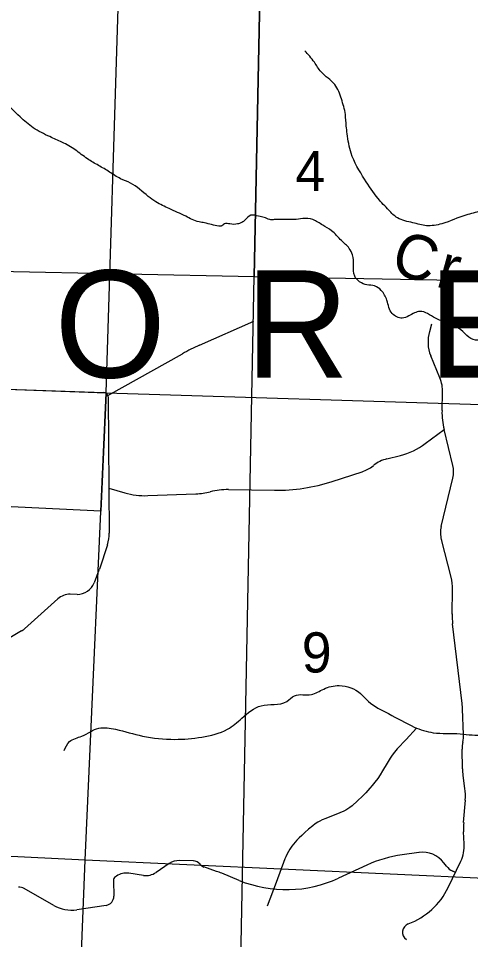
# Model space of a CAD drawing. Extents: x 1219626 to 1426462, y 456797 to 752399.
# Drawn here: x 1259982 to 1265050, y 681515 to 691831 of the extents above; entities that cross this region are included whole.
import ezdxf

# ---------------------------------------------------------------- set-up
doc = ezdxf.new("R2010")
doc.units = 0
for name, color, linetype in [('Narrow River Creek and Branch and Slough', 7, 'Continuous'), ('Narrow River Creek and Branch and Slough Text', 7, 'Continuous'), ('Quad Borders', 7, 'Continuous'), ('Section Lines', 7, 'Continuous'), ('Section Numbers', 7, 'Continuous'), ('State Forest', 7, 'Continuous'), ('State Forest Text', 7, 'Continuous'), ('Uninventoried Roads and Features', 7, 'Continuous')]:
    doc.layers.add(name, color=color, linetype=linetype)

msp = doc.modelspace()

# ---------------------------------------------------------------- linework, layer by layer
at = {"layer": 'Narrow River Creek and Branch and Slough'}
msp.add_lwpolyline([(1264444, 683883), (1264327, 683757), (1264227, 683650), (1264210, 683631), (1264196, 683613), (1264170, 683579), (1264149, 683547), (1264115, 683490), (1264064, 683403), (1264038, 683360), (1264009, 683319), (1263977, 683277), (1263948, 683242), (1263921, 683211), (1263874, 683160), (1263837, 683122), (1263781, 683067), (1263722, 683014), (1263697, 682995), (1263674, 682979), (1263650, 682965), (1263628, 682953), (1263585, 682933), (1263427, 682872), (1263388, 682856), (1263359, 682842), (1263339, 682830), (1263309, 682812), (1263280, 682790), (1263232, 682751), (1263192, 682715), (1263157, 682682), (1263127, 682653), (1263103, 682627), (1263082, 682604), (1263048, 682561), (1263024, 682528), (1263008, 682502), (1262987, 682462), (1262978, 682441), (1262969, 682420), (1262869, 682155), (1262768, 681890)], dxfattribs=at)
for points in [[(1266869, 688261), (1266816, 688341), (1266795, 688395), (1266730, 688438), (1266676, 688514), (1266654, 688622), (1266622, 688731), (1266589, 688850), (1266557, 688904), (1266535, 689001), (1266535, 689077), (1266503, 689186), (1266492, 689272), (1266524, 689402), (1266557, 689543), (1266600, 689662), (1266676, 689814), (1266751, 689976), (1266838, 690149), (1266914, 690312), (1266989, 690452), (1267087, 690680), (1267152, 690788), (1267184, 690853), (1267206, 690940), (1267271, 691037), (1267379, 691070), (1267422, 691113), (1267433, 691189), (1267390, 691243), (1267292, 691319), (1267206, 691373), (1267130, 691459), (1267130, 691578), (1267163, 691708), (1267119, 691838), (1267076, 691903), (1266903, 691990), (1266719, 692055), (1266546, 692120), (1266416, 692217), (1266319, 692304), (1266243, 692358), (1266124, 692434), (1265994, 692455), (1265864, 692466), (1265734, 692488), (1265572, 692553), (1265464, 692575), (1265345, 692585), (1265063, 692542), (1264912, 692510), (1264739, 692466), (1264565, 692445)], [(1267200, 690917), (1267141, 690972), (1267033, 691059), (1266892, 691124), (1266751, 691124), (1266654, 691124), (1266427, 691124), (1266340, 691015), (1266264, 690950), (1266189, 690885), (1266135, 690821), (1266026, 690701), (1265961, 690658), (1265853, 690615), (1265723, 690582), (1265626, 690431), (1265550, 690312), (1265485, 690203), (1265431, 690073), (1265410, 689933), (1265410, 689857), (1265334, 689759), (1265161, 689673), (1264998, 689629), (1264728, 689532), (1264555, 689510), (1264403, 689543), (1264230, 689597), (1264133, 689684), (1264013, 689814), (1263862, 690030), (1263710, 690322), (1263667, 690539), (1263656, 690626), (1263646, 690756), (1263602, 690929), (1263527, 691091), (1263375, 691232), (1263299, 691340), (1263191, 691470)], [(1267603, 688255), (1267503, 688290), (1267367, 688240), (1267206, 688153), (1267095, 688153), (1266983, 688178), (1266946, 688228), (1266859, 688265), (1266760, 688290), (1266661, 688240), (1266550, 688203), (1266364, 688203), (1266154, 688203), (1266042, 688203), (1265906, 688252), (1265745, 688352), (1265640, 688351), (1265565, 688307), (1265435, 688364), (1265402, 688358), (1265349, 688302), (1265237, 688290), (1265150, 688234), (1265106, 688228), (1264915, 688364), (1264779, 688426), (1264655, 688475), (1264482, 688550), (1264358, 688500), (1264284, 688475), (1264172, 688525), (1264111, 688674), (1264049, 688785), (1263974, 688835), (1263888, 688847), (1263751, 688946), (1263739, 689070), (1263727, 689182), (1263690, 689256), (1263603, 689343), (1263491, 689454), (1263392, 689516), (1263281, 689578), (1263170, 689590), (1263070, 689578), (1263046, 689578), (1262996, 689578), (1262910, 689578), (1262848, 689578), (1262798, 689578), (1262736, 689603), (1262674, 689615), (1262588, 689628), (1262513, 689566), (1262476, 689541), (1262439, 689529), (1262352, 689529), (1262290, 689529), (1262253, 689504), (1262228, 689504), (1262068, 689541), (1262006, 689553), (1261857, 689615), (1261671, 689702), (1261523, 689776), (1261436, 689838), (1261238, 689987), (1261126, 690036), (1261003, 690111), (1260879, 690185), (1260755, 690259), (1260619, 690359), (1260470, 690445), (1260334, 690507), (1260148, 690606), (1260000, 690730), (1259814, 690904), (1259628, 691040), (1259442, 691164), (1259207, 691176), (1259054, 691164), (1258930, 691114), (1258695, 691052), (1258459, 690978), (1258311, 690829), (1258212, 690743), (1258075, 690569), (1258014, 690482), (1257976, 690421), (1257865, 690297), (1257716, 690173)], [(1260494, 683631), (1260556, 683732), (1260694, 683794), (1260882, 683882), (1261071, 683870), (1261371, 683794), (1261735, 683757), (1262036, 683782), (1262324, 683870), (1262487, 683995), (1262701, 684133), (1262989, 684183), (1263077, 684246), (1263265, 684259), (1263403, 684321), (1263578, 684359), (1263817, 684271), (1263904, 684183), (1264130, 684045), (1264419, 683895), (1264632, 683832), (1264933, 683820), (1265196, 683807), (1265384, 683882), (1265622, 684020), (1265898, 684045), (1266137, 683995), (1266500, 683907), (1266676, 683983), (1266952, 683882), (1267102, 683782), (1267202, 683707), (1267328, 683669), (1267503, 683669), (1267554, 683744), (1267629, 683845), (1267679, 683870), (1267767, 683870), (1267779, 683744), (1267848, 683636)]]:
    msp.add_spline(points, degree=3, dxfattribs=at)
at = {"layer": 'Quad Borders'}
for p, q in [((1263522, 734401), (1262625, 688942)), ((1262625, 688942), (1263522, 734401)), ((1223413, 689738), (1262625, 688942)), ((1261728, 643485), (1262625, 688942)), ((1262625, 688942), (1301837, 688190))]:
    msp.add_line(p, q, dxfattribs=at)
at = {"layer": 'Section Lines'}
for p, q in [((1260964, 687639), (1261126, 692803)), ((1255774, 687821), (1260964, 687639)), ((1260731, 682405), (1260964, 687639)), ((1260964, 687639), (1266104, 687477)), ((1260731, 682405), (1255542, 682663)), ((1260509, 677112), (1260731, 682405)), ((1265844, 682170), (1260731, 682405))]:
    msp.add_line(p, q, dxfattribs=at)
at = {"layer": 'State Forest'}
for p, q in [((1255774, 687821), (1260964, 687639)), ((1260964, 687639), (1260905, 686312)), ((1260905, 686312), (1259621, 686376))]:
    msp.add_line(p, q, dxfattribs=at)
at = {"layer": 'Uninventoried Roads and Features'}
for p, q in [((1264591, 688326), (1264617, 688409)), ((1264705, 687807), (1264603, 688053)), ((1258062, 687741), (1260939, 687641)), ((1260987, 687591), (1261000, 686068)), ((1264730, 687439), (1264735, 687642)), ((1264541, 687069), (1264752, 687226)), ((1264850, 686824), (1264752, 687227)), ((1264111, 686899), (1264263, 686937)), ((1263956, 686820), (1263964, 686826)), ((1263499, 686646), (1263834, 686755)), ((1264720, 686140), (1264851, 686683)), ((1260996, 686572), (1261173, 686519)), ((1262336, 686554), (1262852, 686547)), ((1261431, 686487), (1261971, 686508)), ((1260980, 685937), (1260889, 685665)), ((1264832, 685573), (1264722, 685994)), ((1260884, 685651), (1260830, 685510)), ((1264843, 685161), (1264848, 685436)), ((1260425, 685331), (1260050, 684995)), ((1260640, 685381), (1260562, 685382)), ((1264955, 684158), (1264848, 685050)), ((1260018, 684972), (1259812, 684851)), ((1264971, 683812), (1264960, 684096)), ((1264962, 683722), (1264960, 683717)), ((1264958, 683428), (1264954, 683649)), ((1264986, 683208), (1264965, 683352)), ((1264972, 682825), (1264991, 683077)), ((1264979, 682587), (1264971, 682722)), ((1264471, 682489), (1264282, 682463)), ((1261670, 682365), (1261524, 682266)), ((1261942, 682395), (1261788, 682400)), ((1262203, 682279), (1262061, 682328)), ((1263887, 682348), (1263569, 682202)), ((1264778, 682338), (1264749, 682376)), ((1264799, 682098), (1264940, 682393)), ((1261081, 682226), (1261068, 682218)), ((1261384, 682234), (1261219, 682257)), ((1262456, 682177), (1262260, 682257)), ((1264880, 682266), (1264849, 682280)), ((1261046, 682174), (1261051, 682000)), ((1260378, 681897), (1260045, 682088)), ((1260965, 681898), (1260636, 681849))]:
    msp.add_line(p, q, dxfattribs=at)
for points in [[(1262012, 688172), (1262619, 688442)], [(1260983, 687609), (1261821, 688076)]]:
    msp.add_lwpolyline(points, dxfattribs=at)
for centre, radius, start, end in [((1264972, 688206), 400, 162.5408, 202.5461), ((1262989, 685980), 2400, 114.0254, 119.1238), ((1264336, 687653), 400, 358.3709, 22.5461), ((1260937, 687591), 50, 0.5031, 88.014), ((1265529, 687416), 800, 178.3709, 193.6938), ((1264065, 687712), 800, 284.3073, 306.5312), ((1264210, 686511), 400, 104.3073, 127.9406), ((1263710, 687135), 400, 288.0736, 307.9406), ((1264559, 686753), 300, 346.4893, 13.6938), ((1262325, 685754), 800, 89.2259, 103.9261), ((1262879, 688547), 2000, 269.2259, 288.0736), ((1261400, 687286), 800, 253.5093, 272.2308), ((1261940, 687307), 800, 272.2308, 283.9261), ((1265012, 686070), 300, 166.4893, 194.7138), ((1260600, 686064), 400, 341.49, 0.5031), ((1260509, 685792), 400, 339.3137, 341.49), ((1264348, 685446), 500, 358.839, 14.7138), ((1260643, 685581), 200, 268.995, 339.3137), ((1260558, 685182), 200, 88.995, 131.8329), ((1265643, 685145), 800, 178.839, 186.8095), ((1259916, 685144), 200, 300.3955, 311.8329), ((1264160, 684063), 800, 2.3655, 6.8095), ((1264672, 683800), 300, 345.9937, 2.3655), ((1265254, 683655), 300, 165.9937, 181.1538), ((1265558, 683440), 600, 181.1538, 188.3637), ((1264392, 683121), 600, 355.7918, 8.3637), ((1265770, 682766), 800, 175.7918, 183.1706), ((1264579, 682565), 400, 334.4457, 3.1706), ((1264471, 681076), 1400, 97.7683, 114.689), ((1264512, 682192), 300, 37.8684, 97.7683), ((1261782, 682200), 200, 88.451, 124.1643), ((1261940, 682295), 100, 39.4194, 88.451), ((1262094, 682422), 100, 219.4194, 250.7698), ((1264936, 682461), 200, 217.8684, 244.4457), ((1261096, 682176), 50, 123.3109, 181.5903), ((1261191, 682059), 200, 81.962, 123.3109), ((1261412, 682432), 200, 261.962, 304.1643), ((1261808, 681146), 1200, 67.8464, 70.7697), ((1262984, 683474), 1400, 247.8464, 294.689), ((1259996, 682001), 100, 60.1477, 97.9408), ((1264077, 682443), 800, 290.0164, 334.4457), ((1260951, 681997), 100, 278.484, 1.5903), ((1260577, 682244), 400, 240.1477, 278.484), ((1264386, 681597), 100, 110.0164, 235.7143)]:
    msp.add_arc(centre, radius, start, end, dxfattribs=at)

# ---------------------------------------------------------------- texts
at = {"layer": 'Narrow River Creek and Branch and Slough Text'}
for s, rotation, p in [('C', 342.559, (1264133, 688993)), ('r', 344.5814, (1264644, 688833))]:
    msp.add_text(s, height=500, rotation=rotation, dxfattribs=at).set_placement(p)
at = {"layer": 'Section Numbers'}
for s, p in [('4', (1263086, 689898)), ('9', (1263157, 684506))]:
    msp.add_text(s, height=450, rotation=359.9998, dxfattribs=at).set_placement(p)
at = {"layer": 'State Forest Text'}
msp.add_text('F  O  R  E  S  T', height=1200, dxfattribs=at).set_placement((1258515, 687809))

doc.saveas('drawing.dxf')
